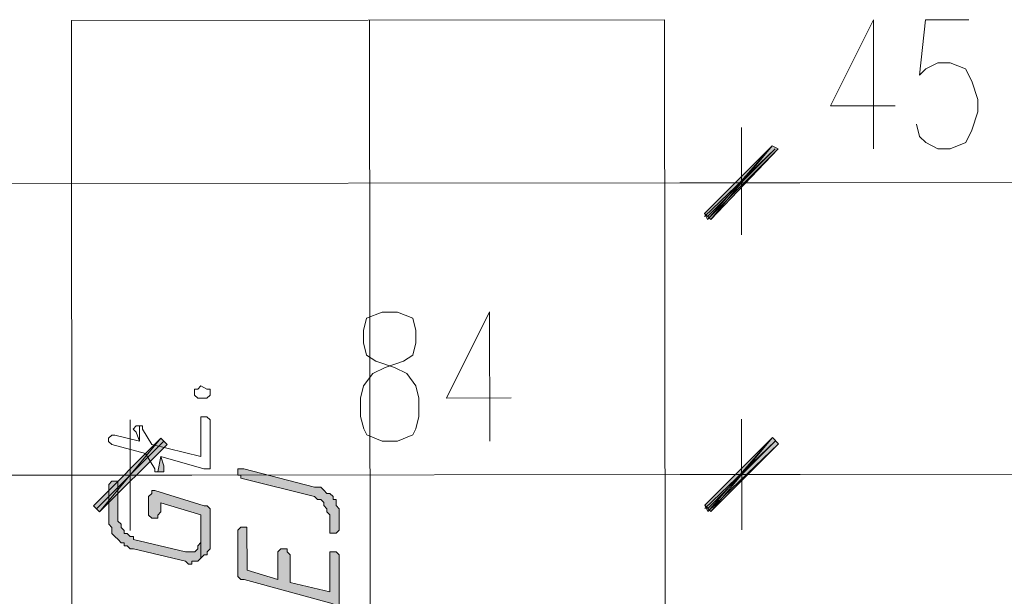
# Model space of a CAD drawing. Header units: inches. Extents: x -5850 to 5646, y 8947 to 13007.
# Tile 454 of 548: x -1595 to -1459, y 12779 to 12858. Entities that reach past the tile are written whole.
import ezdxf

# ---------------------------------------------------------------- set-up
doc = ezdxf.new("R2010")
doc.units = ezdxf.units.IN
doc.header["$MEASUREMENT"] = 0
for name, color, linetype in [('at_Entity', 7, 'Continuous'), ('at_Rect', 7, 'Continuous'), ('at_Solid', 7, 'Continuous')]:
    doc.layers.add(name, color=color, linetype=linetype)

msp = doc.modelspace()

# ---------------------------------------------------------------- hatches: boundary and pattern name
at = {"layer": 'at_Solid', "lineweight": 20}
for points in [[(-1491.4, 12840.56), (-1500.27, 12830.42), (-1500.69, 12831.27)], [(-1500.69, 12831.27), (-1499.84, 12830.42), (-1491.4, 12840.56)], [(-1490.56, 12840.14), (-1491.4, 12840.56), (-1500.27, 12830.42)], [(-1499.84, 12830.42), (-1491.4, 12840.56), (-1490.56, 12840.14)], [(-1491.37, 12800.44), (-1500.23, 12790.29), (-1500.65, 12791.14)], [(-1500.65, 12791.14), (-1499.81, 12790.29), (-1491.37, 12800.44)], [(-1490.52, 12799.6), (-1491.37, 12800.44), (-1500.23, 12790.29)], [(-1499.81, 12790.29), (-1491.37, 12800.44), (-1490.52, 12799.6)], [(-1575.43, 12800.36), (-1583.87, 12790.22), (-1584.71, 12791.06)], [(-1584.71, 12791.06), (-1583.87, 12790.22), (-1575.43, 12800.36)], [(-1574.58, 12799.52), (-1575.43, 12800.36), (-1583.87, 12790.22)], [(-1583.87, 12790.22), (-1575.43, 12800.36), (-1574.58, 12799.52)], [(-1575.85, 12795.72), (-1575, 12795.72), (-1575, 12796.14), (-1575, 12796.56), (-1575.42, 12797.83)], [(-1564.86, 12795.73), (-1564.86, 12795.3), (-1564.44, 12795.3), (-1564.44, 12794.88), (-1554.3, 12792.36), (-1553.88, 12791.93), (-1553.45, 12791.93), (-1553.03, 12791.52), (-1553.03, 12791.09), (-1552.61, 12790.67), (-1552.61, 12790.24), (-1552.19, 12789.82), (-1552.18, 12787.29), (-1551.34, 12787.29), (-1550.91, 12787.71), (-1550.91, 12789.4), (-1550.91, 12790.67), (-1551.34, 12791.09), (-1551.34, 12791.94), (-1551.76, 12791.93), (-1551.76, 12792.36), (-1552.19, 12792.78), (-1552.61, 12792.78), (-1553.03, 12793.21), (-1553.45, 12793.62), (-1554.3, 12793.62), (-1564.01, 12796.15), (-1564.86, 12796.15)], [(-1582.6, 12793.6), (-1582.6, 12788.53), (-1582.17, 12788.11), (-1582.17, 12787.26), (-1581.75, 12786.84), (-1581.32, 12786.42), (-1580.91, 12786), (-1580.48, 12786), (-1580.48, 12785.57), (-1580.06, 12785.57), (-1579.63, 12785.15), (-1579.21, 12785.15), (-1572.03, 12783.47), (-1571.61, 12783.05), (-1571.18, 12783.05), (-1571.18, 12783.47), (-1570.34, 12783.47), (-1569.92, 12783.89), (-1569.92, 12786.43), (-1569.92, 12786.01), (-1570.34, 12785.58), (-1570.34, 12785.16), (-1570.77, 12784.74), (-1572.03, 12784.73), (-1579.21, 12786.42), (-1579.21, 12786.84), (-1579.64, 12786.84), (-1580.06, 12787.26), (-1580.48, 12787.26), (-1580.48, 12787.69), (-1580.91, 12788.11), (-1580.91, 12788.53), (-1581.33, 12788.95), (-1581.33, 12794.45), (-1582.18, 12794.44), (-1582.6, 12794.02)], [(-1577.11, 12792.34), (-1577.11, 12789.8), (-1576.68, 12789.38), (-1575.84, 12789.38), (-1575.84, 12789.8), (-1575.42, 12790.22), (-1575.42, 12791.5), (-1569.92, 12789.81), (-1569.92, 12783.89), (-1569.5, 12784.32), (-1569.07, 12784.32), (-1569.07, 12784.74), (-1568.65, 12785.16), (-1568.66, 12790.23), (-1568.66, 12790.65), (-1569.08, 12791.08), (-1569.5, 12791.08), (-1576.26, 12793.18), (-1576.69, 12793.18), (-1576.69, 12792.76)], [(-1564.85, 12787.28), (-1564.85, 12781.79), (-1564.85, 12781.37), (-1564.42, 12780.94), (-1564, 12780.94), (-1551.75, 12777.58), (-1550.9, 12777.58), (-1550.91, 12784.33), (-1551.33, 12784.75), (-1552.18, 12784.75), (-1552.18, 12779.26), (-1557.67, 12780.53), (-1557.67, 12784.33), (-1558.09, 12784.75), (-1558.09, 12785.17), (-1558.93, 12785.17), (-1559.36, 12784.75), (-1559.35, 12780.95), (-1563.58, 12782.21), (-1563.59, 12788.13), (-1564.43, 12788.13), (-1564.85, 12787.7)]]:
    msp.add_hatch(color=7, dxfattribs=at).paths.add_polyline_path(points)

# ---------------------------------------------------------------- linework, layer by layer
at = {"layer": 'at_Entity', "color": 7, "lineweight": 20}
for p, q in [((-1546.43, 12494.15), (-1546.75, 12857.84)), ((-1477.48, 12857.9), (-1483.38, 12846.06)), ((-1477.48, 12857.9), (-1477.46, 12840.15)), ((-1470.3, 12857.9), (-1471.14, 12850.3)), ((-1464.38, 12857.91), (-1470.3, 12857.9)), ((-1470.29, 12851.15), (-1468.61, 12851.99)), ((-1468.61, 12851.99), (-1466.92, 12852)), ((-1466.92, 12852), (-1464.8, 12851.15)), ((-1471.14, 12850.3), (-1470.29, 12851.15)), ((-1464.8, 12851.15), (-1463.95, 12849.46)), ((-1463.95, 12849.46), (-1463.11, 12846.93)), ((-1463.11, 12846.93), (-1463.11, 12845.24)), ((-1483.38, 12846.06), (-1474.51, 12846.07)), ((-1463.11, 12845.24), (-1463.95, 12842.7)), ((-1495.63, 12843.1), (-1495.62, 12828.31)), ((-1495.62, 12828.31), (-1495.63, 12843.1)), ((-1471.13, 12841.85), (-1471.55, 12843.54)), ((-1463.95, 12842.7), (-1464.79, 12841.01)), ((-1470.29, 12841.01), (-1471.13, 12841.85)), ((-1468.6, 12840.16), (-1470.29, 12841.01)), ((-1464.79, 12841.01), (-1466.91, 12840.16)), ((-1500.69, 12831.27), (-1491.4, 12840.56)), ((-1491.4, 12840.56), (-1500.69, 12831.27)), ((-1500.68, 12830.84), (-1490.98, 12840.14)), ((-1491.4, 12840.56), (-1500.27, 12830.42)), ((-1491.4, 12840.56), (-1500.27, 12830.42)), ((-1500.27, 12830.42), (-1490.56, 12840.14)), ((-1490.98, 12840.14), (-1500.27, 12830.84)), ((-1499.84, 12830.42), (-1491.4, 12840.56)), ((-1499.84, 12830.42), (-1491.4, 12840.56)), ((-1490.56, 12840.14), (-1499.84, 12830.42)), ((-1490.56, 12840.14), (-1491.4, 12840.56)), ((-1491.4, 12840.56), (-1490.56, 12840.14)), ((-1466.91, 12840.16), (-1468.6, 12840.16)), ((-1749.49, 12835.27), (-1501.54, 12835.49)), ((-1504.07, 12835.48), (-1487.6, 12835.5)), ((-1487.6, 12835.5), (-1504.07, 12835.48)), ((-1490.13, 12835.5), (-1456.34, 12835.53)), ((-1500.27, 12830.42), (-1500.69, 12831.27)), ((-1500.69, 12831.27), (-1499.84, 12830.42)), ((-1547.14, 12816.86), (-1547.56, 12815.17)), ((-1545.03, 12817.71), (-1547.14, 12816.86)), ((-1542.91, 12817.71), (-1545.03, 12817.71)), ((-1540.8, 12816.87), (-1542.91, 12817.71)), ((-1540.38, 12815.18), (-1540.8, 12816.87)), ((-1530.24, 12817.72), (-1536.15, 12805.89)), ((-1530.24, 12817.72), (-1530.23, 12799.98)), ((-1547.56, 12815.17), (-1547.56, 12813.48)), ((-1540.38, 12813.49), (-1540.38, 12815.18)), ((-1547.56, 12813.48), (-1547.14, 12811.79)), ((-1540.8, 12811.8), (-1540.38, 12813.49)), ((-1547.14, 12811.79), (-1545.86, 12810.95)), ((-1542.07, 12810.95), (-1540.8, 12811.8)), ((-1546.29, 12809.26), (-1544.6, 12810.1)), ((-1545.86, 12810.95), (-1543.33, 12810.1)), ((-1544.6, 12810.1), (-1542.07, 12810.95)), ((-1543.33, 12810.1), (-1541.64, 12809.26)), ((-1547.56, 12807.57), (-1546.29, 12809.26)), ((-1541.64, 12809.26), (-1540.37, 12807.58)), ((-1570.36, 12807.13), (-1569.94, 12807.55)), ((-1569.94, 12807.55), (-1569.94, 12807.55)), ((-1569.94, 12807.55), (-1569.09, 12807.13)), ((-1547.97, 12805.88), (-1547.56, 12807.57)), ((-1540.37, 12807.58), (-1539.95, 12805.89)), ((-1570.79, 12807.12), (-1570.36, 12807.13)), ((-1570.79, 12806.7), (-1570.79, 12807.12)), ((-1570.79, 12806.28), (-1570.79, 12806.7)), ((-1570.36, 12805.86), (-1570.79, 12806.28)), ((-1569.51, 12805.86), (-1570.36, 12805.86)), ((-1569.09, 12805.86), (-1569.51, 12805.86)), ((-1569.51, 12805.86), (-1569.51, 12805.86)), ((-1569.09, 12807.13), (-1568.67, 12807.13)), ((-1568.67, 12806.28), (-1569.09, 12805.86)), ((-1568.67, 12807.13), (-1568.67, 12806.7)), ((-1568.67, 12806.7), (-1568.67, 12806.28)), ((-1547.97, 12803.34), (-1547.97, 12805.88)), ((-1539.95, 12805.89), (-1539.95, 12803.35)), ((-1536.15, 12805.89), (-1527.28, 12805.9)), ((-1569.09, 12803.32), (-1569.94, 12803.32)), ((-1569.94, 12803.32), (-1569.93, 12797.84)), ((-1568.67, 12802.91), (-1569.09, 12803.32)), ((-1547.55, 12801.65), (-1547.97, 12803.34)), ((-1539.95, 12803.35), (-1540.37, 12801.66)), ((-1579.65, 12802.9), (-1579.64, 12787.69)), ((-1579.64, 12787.69), (-1579.65, 12802.9)), ((-1578.81, 12802.05), (-1579.22, 12801.62)), ((-1578.38, 12802.05), (-1578.81, 12802.05)), ((-1578.38, 12799.94), (-1578.38, 12802.05)), ((-1577.96, 12802.05), (-1578.38, 12802.05)), ((-1578.38, 12802.05), (-1578.38, 12799.94)), ((-1577.96, 12801.63), (-1577.96, 12802.05)), ((-1568.66, 12796.15), (-1568.67, 12802.91)), ((-1495.6, 12802.97), (-1495.58, 12787.76)), ((-1495.58, 12787.76), (-1495.6, 12802.97)), ((-1582.19, 12800.78), (-1582.61, 12800.36)), ((-1581.76, 12800.78), (-1582.19, 12800.78)), ((-1578.38, 12799.94), (-1581.76, 12800.78)), ((-1579.22, 12801.62), (-1578.81, 12801.21)), ((-1579.22, 12801.62), (-1579.22, 12801.62)), ((-1578.81, 12801.21), (-1578.38, 12799.94)), ((-1576.69, 12799.52), (-1577.96, 12801.63)), ((-1547.13, 12800.81), (-1547.55, 12801.65)), ((-1545.01, 12799.97), (-1547.13, 12800.81)), ((-1540.79, 12800.82), (-1542.9, 12799.97)), ((-1540.37, 12801.66), (-1540.79, 12800.82)), ((-1500.65, 12791.14), (-1491.37, 12800.44)), ((-1491.37, 12800.44), (-1500.65, 12791.14)), ((-1491.37, 12800.44), (-1500.23, 12790.29)), ((-1491.37, 12800.44), (-1500.23, 12790.29)), ((-1499.81, 12790.29), (-1491.37, 12800.44)), ((-1499.81, 12790.29), (-1491.37, 12800.44)), ((-1490.52, 12799.6), (-1491.37, 12800.44)), ((-1491.37, 12800.44), (-1490.52, 12799.6)), ((-1584.71, 12791.06), (-1575.43, 12800.36)), ((-1575.43, 12800.36), (-1584.71, 12791.06)), ((-1584.28, 12790.64), (-1575, 12799.94)), ((-1575, 12799.94), (-1584.28, 12790.64)), ((-1575.43, 12800.36), (-1583.87, 12790.22)), ((-1575.43, 12800.36), (-1583.87, 12790.22)), ((-1583.87, 12790.22), (-1575.43, 12800.36)), ((-1583.87, 12790.22), (-1575.43, 12800.36)), ((-1583.87, 12790.22), (-1574.58, 12799.52)), ((-1574.58, 12799.52), (-1583.87, 12790.22)), ((-1582.61, 12800.36), (-1582.61, 12799.93)), ((-1582.61, 12800.36), (-1582.61, 12800.36)), ((-1582.61, 12799.93), (-1582.18, 12799.51)), ((-1582.18, 12799.51), (-1582.18, 12799.51)), ((-1582.18, 12799.51), (-1577.54, 12798.25)), ((-1569.93, 12797.84), (-1576.69, 12799.52)), ((-1574.58, 12799.52), (-1575.43, 12800.36)), ((-1575.43, 12800.36), (-1574.58, 12799.52)), ((-1542.9, 12799.97), (-1545.01, 12799.97)), ((-1500.65, 12790.71), (-1490.94, 12800.01)), ((-1490.94, 12800.01), (-1500.23, 12790.71)), ((-1500.23, 12790.29), (-1490.52, 12799.6)), ((-1490.52, 12799.6), (-1499.81, 12790.29)), ((-1577.54, 12798.25), (-1576.26, 12796.14)), ((-1575.42, 12797.83), (-1575.85, 12795.72)), ((-1575.85, 12795.72), (-1575.42, 12797.83)), ((-1575, 12796.56), (-1575.42, 12797.83)), ((-1575.42, 12797.83), (-1569.51, 12796.15)), ((-1575, 12796.14), (-1575, 12796.56)), ((-1709.75, 12795.17), (-1585.14, 12795.28)), ((-1587.67, 12795.28), (-1571.19, 12795.3)), ((-1571.19, 12795.3), (-1587.67, 12795.28)), ((-1576.26, 12796.14), (-1576.26, 12795.72)), ((-1576.26, 12795.72), (-1575.85, 12795.72)), ((-1575.85, 12795.72), (-1575, 12795.72)), ((-1575, 12795.72), (-1575, 12796.14)), ((-1574.15, 12795.29), (-1501.5, 12795.36)), ((-1569.51, 12796.15), (-1568.66, 12796.15)), ((-1564.01, 12796.15), (-1564.86, 12796.15)), ((-1564.86, 12796.15), (-1564.86, 12795.73)), ((-1564.86, 12795.73), (-1564.86, 12795.3)), ((-1564.86, 12795.3), (-1564.44, 12795.3)), ((-1564.44, 12795.3), (-1564.44, 12794.88)), ((-1554.3, 12793.62), (-1564.01, 12796.15)), ((-1504.04, 12795.36), (-1487.56, 12795.37)), ((-1487.56, 12795.37), (-1504.04, 12795.36)), ((-1490.1, 12795.37), (-1337.61, 12795.51)), ((-1582.18, 12794.44), (-1582.6, 12794.02)), ((-1582.6, 12794.02), (-1582.6, 12793.6)), ((-1581.33, 12794.45), (-1582.18, 12794.44)), ((-1581.33, 12788.95), (-1581.33, 12794.45)), ((-1564.44, 12794.88), (-1554.3, 12792.36)), ((-1553.45, 12793.62), (-1554.3, 12793.62)), ((-1553.03, 12793.21), (-1553.45, 12793.62)), ((-1582.6, 12793.6), (-1582.6, 12788.53)), ((-1576.69, 12792.76), (-1577.11, 12792.34)), ((-1577.11, 12792.34), (-1577.11, 12789.8)), ((-1576.26, 12793.18), (-1576.69, 12793.18)), ((-1576.69, 12793.18), (-1576.69, 12792.76)), ((-1569.5, 12791.08), (-1576.26, 12793.18)), ((-1554.3, 12792.36), (-1554.3, 12792.36)), ((-1554.3, 12792.36), (-1553.88, 12791.93)), ((-1552.61, 12792.78), (-1553.03, 12793.21)), ((-1553.03, 12793.21), (-1553.03, 12793.21)), ((-1552.19, 12792.78), (-1552.61, 12792.78)), ((-1551.76, 12792.36), (-1552.19, 12792.78)), ((-1551.76, 12791.93), (-1551.76, 12792.36)), ((-1583.87, 12790.22), (-1584.71, 12791.06)), ((-1584.71, 12791.06), (-1583.87, 12790.22)), ((-1575.42, 12790.22), (-1575.42, 12791.5)), ((-1575.42, 12791.5), (-1569.92, 12789.81)), ((-1569.08, 12791.08), (-1569.5, 12791.08)), ((-1568.66, 12790.65), (-1569.08, 12791.08)), ((-1553.88, 12791.93), (-1553.45, 12791.93)), ((-1553.45, 12791.93), (-1553.03, 12791.52)), ((-1553.03, 12791.52), (-1553.03, 12791.09)), ((-1553.03, 12791.09), (-1553.03, 12791.09)), ((-1553.03, 12791.09), (-1552.61, 12790.67)), ((-1551.34, 12791.94), (-1551.76, 12791.93)), ((-1551.34, 12791.09), (-1551.34, 12791.94)), ((-1550.91, 12790.67), (-1551.34, 12791.09)), ((-1500.23, 12790.29), (-1500.65, 12791.14)), ((-1500.65, 12791.14), (-1499.81, 12790.29)), ((-1577.11, 12789.8), (-1576.68, 12789.38)), ((-1575.84, 12789.8), (-1575.42, 12790.22)), ((-1575.84, 12789.38), (-1575.84, 12789.8)), ((-1569.92, 12789.81), (-1569.92, 12783.89)), ((-1568.66, 12790.23), (-1568.66, 12790.65)), ((-1568.65, 12785.16), (-1568.66, 12790.23)), ((-1552.61, 12790.67), (-1552.61, 12790.24)), ((-1552.61, 12790.24), (-1552.19, 12789.82)), ((-1552.19, 12789.82), (-1552.18, 12787.29)), ((-1550.91, 12789.4), (-1550.91, 12790.67)), ((-1582.6, 12788.53), (-1582.17, 12788.11)), ((-1580.91, 12788.53), (-1581.33, 12788.95)), ((-1580.91, 12788.11), (-1580.91, 12788.53)), ((-1576.68, 12789.38), (-1575.84, 12789.38)), ((-1550.91, 12787.71), (-1550.91, 12789.4)), ((-1582.17, 12788.11), (-1582.17, 12787.26)), ((-1582.17, 12787.26), (-1581.75, 12786.84)), ((-1581.75, 12786.84), (-1581.75, 12786.84)), ((-1581.75, 12786.84), (-1581.32, 12786.42)), ((-1580.48, 12787.69), (-1580.91, 12788.11)), ((-1580.48, 12787.26), (-1580.48, 12787.69)), ((-1580.06, 12787.26), (-1580.48, 12787.26)), ((-1579.64, 12786.84), (-1580.06, 12787.26)), ((-1579.21, 12786.84), (-1579.64, 12786.84)), ((-1579.21, 12786.42), (-1579.21, 12786.84)), ((-1564.43, 12788.13), (-1564.85, 12787.7)), ((-1564.85, 12787.7), (-1564.85, 12787.28)), ((-1564.85, 12787.28), (-1564.85, 12781.79)), ((-1563.59, 12788.13), (-1564.43, 12788.13)), ((-1563.58, 12782.21), (-1563.59, 12788.13)), ((-1552.18, 12787.29), (-1551.34, 12787.29)), ((-1551.34, 12787.29), (-1550.91, 12787.71)), ((-1581.32, 12786.42), (-1580.91, 12786)), ((-1580.91, 12786), (-1580.48, 12786)), ((-1580.48, 12786), (-1580.48, 12785.57)), ((-1580.48, 12785.57), (-1580.06, 12785.57)), ((-1580.06, 12785.57), (-1579.63, 12785.15)), ((-1572.03, 12784.73), (-1579.21, 12786.42)), ((-1569.92, 12786.01), (-1570.34, 12785.58)), ((-1570.34, 12785.58), (-1570.34, 12785.16)), ((-1569.92, 12783.89), (-1569.92, 12786.43)), ((-1569.92, 12786.43), (-1569.92, 12786.01)), ((-1579.63, 12785.15), (-1579.21, 12785.15)), ((-1579.21, 12785.15), (-1572.03, 12783.47)), ((-1570.77, 12784.74), (-1572.03, 12784.73)), ((-1570.34, 12785.16), (-1570.77, 12784.74)), ((-1570.34, 12785.16), (-1570.34, 12785.16)), ((-1569.92, 12783.89), (-1569.5, 12784.32)), ((-1569.5, 12784.32), (-1569.07, 12784.32)), ((-1569.07, 12784.74), (-1568.65, 12785.16)), ((-1569.07, 12784.32), (-1569.07, 12784.74)), ((-1558.93, 12785.17), (-1559.36, 12784.75)), ((-1559.36, 12784.75), (-1559.35, 12780.95)), ((-1558.09, 12785.17), (-1558.93, 12785.17)), ((-1558.09, 12784.75), (-1558.09, 12785.17)), ((-1557.67, 12784.33), (-1558.09, 12784.75)), ((-1557.67, 12780.53), (-1557.67, 12784.33)), ((-1551.33, 12784.75), (-1552.18, 12784.75)), ((-1552.18, 12784.75), (-1552.18, 12779.26)), ((-1550.91, 12784.33), (-1551.33, 12784.75)), ((-1550.9, 12777.58), (-1550.91, 12784.33)), ((-1572.03, 12783.47), (-1572.03, 12783.47)), ((-1572.03, 12783.47), (-1571.61, 12783.05)), ((-1571.61, 12783.05), (-1571.18, 12783.05)), ((-1571.18, 12783.05), (-1571.18, 12783.47)), ((-1571.18, 12783.47), (-1570.34, 12783.47)), ((-1570.34, 12783.47), (-1569.92, 12783.89)), ((-1564.85, 12781.79), (-1564.85, 12781.37)), ((-1559.35, 12780.95), (-1563.58, 12782.21)), ((-1564.85, 12781.37), (-1564.42, 12780.94)), ((-1564.42, 12780.94), (-1564, 12780.94)), ((-1564, 12780.94), (-1551.75, 12777.58)), ((-1552.18, 12779.26), (-1557.67, 12780.53))]:
    msp.add_line(p, q, dxfattribs=at)
at = {"layer": 'at_Rect', "color": 7, "lineweight": 20}
for p, q in [((-1587.73, 12857.8), (-1506.2, 12857.87)), ((-1587.73, 12857.8), (-1587.51, 12611.54)), ((-1505.98, 12611.61), (-1506.2, 12857.87))]:
    msp.add_line(p, q, dxfattribs=at)

doc.saveas('drawing.dxf')
